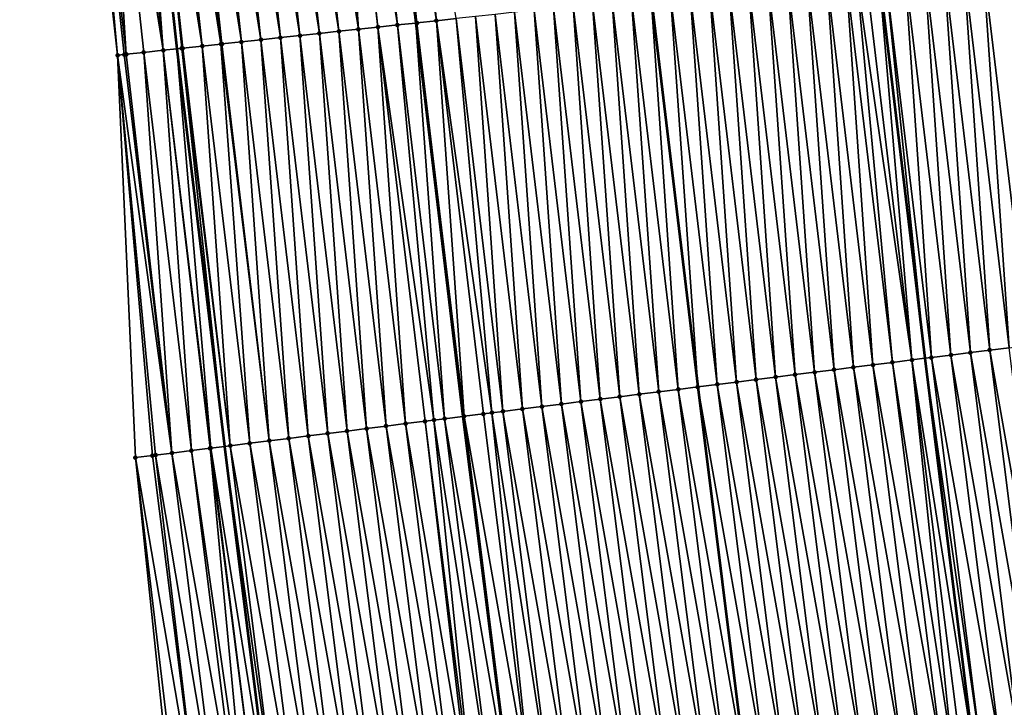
# Model space of a CAD drawing. Header units: feet. Extents: x 2007189 to 2022806, y 818621 to 837694.
# Tile 277 of 656: x 2011394 to 2011445, y 827573 to 827608. Entities that reach past the tile are written whole.
import ezdxf

# ---------------------------------------------------------------- set-up
doc = ezdxf.new("R2010")
doc.units = ezdxf.units.FT
doc.header["$MEASUREMENT"] = 0
for name, color, linetype, lineweight in [('EP_Travel Lane', 172, 'Continuous', 53), ('Road Shots', 141, 'Continuous', 100), ('Road X-Section', 40, 'Continuous', 13), ('STRIPING', 60, 'Continuous', 53)]:
    doc.layers.add(name, color=color, linetype=linetype, lineweight=lineweight)
doc.layers.add('I-77-MM17-21_SB-Surface-Border', color=7, linetype='Continuous')
doc.layers.add('I-77-MM17-21_SB-Surface-TIN', color=7, linetype='Continuous')

msp = doc.modelspace()

# ---------------------------------------------------------------- linework, layer by layer
at = {"layer": 'EP_Travel Lane'}
for points in [[(2011398.036863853, 827646.1160571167, 311.0533998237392), (2011400.242828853, 827626.2380870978, 310.9899928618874), (2011402.448793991, 827606.3601158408, 310.9273385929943), (2011404.877322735, 827586.1188930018, 310.8678558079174), (2011407.34454357, 827566.2716681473, 310.8330164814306), (2011409.811767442, 827546.4244188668, 310.8147224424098), (2011412.278990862, 827526.5771732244, 310.7940262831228), (2011414.933102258, 827506.4930178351, 310.7757729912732), (2011417.657126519, 827486.6793930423, 310.7751313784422), (2011420.381150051, 827466.8657735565, 310.7574107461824), (2011423.105175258, 827447.0521418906, 310.7809444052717), (2011426.064436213, 827426.9163370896, 310.7935345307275), (2011429.090653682, 827407.1466084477, 310.8020995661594)], [(2011436.000330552, 827630.1039118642, 309.639999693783), (2011438.209076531, 827610.2261757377, 309.6110393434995), (2011440.552674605, 827590.6037230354, 309.5683570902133), (2011443.012357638, 827570.7555293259, 309.5479197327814), (2011445.472037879, 827550.9073581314, 309.5122083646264), (2011447.931719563, 827531.0591753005, 309.4843706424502), (2011450.544155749, 827511.3892954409, 309.4835129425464), (2011453.268179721, 827491.5756727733, 309.4767349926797), (2011455.992204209, 827471.7620463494, 309.4821538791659), (2011458.716227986, 827451.948425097, 309.4701179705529), (2011461.610892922, 827432.375529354, 309.4881159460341), (2011464.647586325, 827412.6074063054, 309.4929923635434)]]:
    msp.add_polyline3d(points, dxfattribs=at)
at = {"layer": 'I-77-MM17-21_SB-Surface-Border', "color": 3, "linetype": 'Continuous', "lineweight": -3}
for points in [[(2011425.399805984, 827406.5797546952, 310.9208343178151), (2011421.566969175, 827426.2255988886, 310.9372846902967), (2011418.42606014, 827446.4088014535, 310.9303477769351), (2011415.27761548, 827466.1640795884, 310.9179968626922), (2011413.422137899, 827486.097119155, 310.9010584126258), (2011409.690048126, 827505.772134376, 310.9632944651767), (2011406.589598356, 827525.8619405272, 311.0054297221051), (2011404.821248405, 827545.7970627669, 310.9875043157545), (2011402.40972208, 827565.6513144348, 311.0034210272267), (2011400.335370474, 827585.5479203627, 311.0289022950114), (2011399.426589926, 827606.0333689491, 311.0463824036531), (2011397.209922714, 827625.9102151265, 311.0929097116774), (2011394.435368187, 827645.7267372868, 311.1655602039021)], [(2011440.365810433, 827630.5759257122, 309.4483416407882), (2011443.508296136, 827610.7991700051, 309.3677215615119), (2011445.845467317, 827591.2691565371, 309.3323889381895), (2011448.339012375, 827571.4252416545, 309.2959891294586), (2011451.824744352, 827551.7060870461, 309.2032826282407), (2011454.318295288, 827531.8621253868, 309.1987227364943), (2011456.928249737, 827512.2670771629, 309.2108548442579), (2011458.661593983, 827492.3172422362, 309.2419941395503), (2011461.385618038, 827472.503618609, 309.237752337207), (2011464.109642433, 827452.6899925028, 309.2422739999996), (2011466.988602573, 827433.2014039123, 309.2613445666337), (2011470.025294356, 827413.4332909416, 309.2765882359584)]]:
    msp.add_polyline3d(points, dxfattribs=at)
at = {"layer": 'I-77-MM17-21_SB-Surface-TIN', "color": 128, "linetype": 'Continuous', "lineweight": -3}
for points in [[(2011415.670521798, 827607.7894649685, 310.4704993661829), (2011413.522239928, 827627.6737323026, 310.5000730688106), (2011412.528032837, 827627.5662508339, 310.5352709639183)], [(2011415.670521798, 827607.7894649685, 310.4704993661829), (2011416.664727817, 827607.8969563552, 310.430109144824), (2011413.522239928, 827627.6737323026, 310.5000730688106)], [(2011411.693692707, 827607.3595458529, 310.6077638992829), (2011409.545410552, 827627.2438158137, 310.6359535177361), (2011408.551202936, 827627.1363392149, 310.6686031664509)], [(2011411.693692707, 827607.3595458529, 310.6077638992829), (2011410.335536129, 827627.3292260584, 310.612343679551), (2011409.545410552, 827627.2438158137, 310.6359535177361)], [(2011412.687899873, 827607.467026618, 310.5729317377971), (2011410.539618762, 827627.3512869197, 310.6061780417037), (2011410.335536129, 827627.3292260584, 310.612343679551)], [(2011411.693692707, 827607.3595458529, 310.6077638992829), (2011412.687899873, 827607.467026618, 310.5729317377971), (2011410.335536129, 827627.3292260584, 310.612343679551)], [(2011413.682107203, 827607.5745058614, 310.5388957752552), (2011411.533826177, 827627.4587653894, 310.5725493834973), (2011410.539618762, 827627.3512869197, 310.6061780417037)], [(2011412.687899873, 827607.467026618, 310.5729317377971), (2011413.682107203, 827607.5745058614, 310.5388957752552), (2011410.539618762, 827627.3512869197, 310.6061780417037)], [(2011411.533826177, 827627.4587653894, 310.5725493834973), (2011414.614780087, 827607.6753330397, 310.5068914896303), (2011412.463917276, 827627.559319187, 310.5376750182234)], [(2011413.682107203, 827607.5745058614, 310.5388957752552), (2011414.614780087, 827607.6753330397, 310.5068914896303), (2011411.533826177, 827627.4587653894, 310.5725493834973)], [(2011414.676314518, 827607.6819852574, 310.5047799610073), (2011412.528032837, 827627.5662508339, 310.5352709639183), (2011412.463917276, 827627.559319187, 310.5376750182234)], [(2011414.676314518, 827607.6819852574, 310.5047799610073), (2011412.463917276, 827627.559319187, 310.5376750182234), (2011414.614780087, 827607.6753330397, 310.5068914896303)], [(2011414.676314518, 827607.6819852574, 310.5047799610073), (2011415.670521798, 827607.7894649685, 310.4704993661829), (2011412.528032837, 827627.5662508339, 310.5352709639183)], [(2011406.722658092, 827606.8221307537, 310.7878241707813), (2011404.574376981, 827626.706391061, 310.8210531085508), (2011403.580170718, 827626.5989019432, 310.860253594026)], [(2011407.716864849, 827606.9296153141, 310.7510060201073), (2011405.568583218, 827626.8138804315, 310.7817203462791), (2011404.574376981, 827626.706391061, 310.8210531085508)], [(2011406.722658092, 827606.8221307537, 310.7878241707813), (2011407.716864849, 827606.9296153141, 310.7510060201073), (2011404.574376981, 827626.706391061, 310.8210531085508)], [(2011408.711071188, 827607.0371037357, 310.7121673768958), (2011406.562789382, 827626.9213704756, 310.7420351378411), (2011405.568583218, 827626.8138804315, 310.7817203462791)], [(2011407.716864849, 827606.9296153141, 310.7510060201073), (2011408.711071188, 827607.0371037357, 310.7121673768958), (2011405.568583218, 827626.8138804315, 310.7817203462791)], [(2011409.705277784, 827607.1445897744, 310.6745756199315), (2011407.556995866, 827627.0288575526, 310.7039024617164), (2011406.562789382, 827626.9213704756, 310.7420351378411)], [(2011408.711071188, 827607.0371037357, 310.7121673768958), (2011409.705277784, 827607.1445897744, 310.6745756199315), (2011406.562789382, 827626.9213704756, 310.7420351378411)], [(2011410.699485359, 827607.2520667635, 310.6417192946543), (2011408.551202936, 827627.1363392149, 310.6686031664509), (2011407.556995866, 827627.0288575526, 310.7039024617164)], [(2011409.705277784, 827607.1445897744, 310.6745756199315), (2011410.699485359, 827607.2520667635, 310.6417192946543), (2011407.556995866, 827627.0288575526, 310.7039024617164)], [(2011410.699485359, 827607.2520667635, 310.6417192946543), (2011411.693692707, 827607.3595458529, 310.6077638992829), (2011408.551202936, 827627.1363392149, 310.6686031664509)], [(2011401.751620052, 827606.2847473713, 310.9512878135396), (2011399.603344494, 827626.1689562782, 311.0114010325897), (2011398.609136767, 827626.0614807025, 311.0435153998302)], [(2011401.751620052, 827606.2847473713, 310.9512878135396), (2011400.242828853, 827626.2380870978, 310.9899928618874), (2011399.603344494, 827626.1689562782, 311.0114010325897)], [(2011400.59755198, 827626.276434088, 310.9781177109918), (2011400.242828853, 827626.2380870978, 310.9899928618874), (2011402.448793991, 827606.3601158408, 310.9273385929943)], [(2011401.751620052, 827606.2847473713, 310.9512878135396), (2011402.448793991, 827606.3601158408, 310.9273385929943), (2011400.242828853, 827626.2380870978, 310.9899928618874)], [(2011403.740035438, 827606.4996991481, 310.8867270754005), (2011401.591758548, 827626.3839203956, 310.9403877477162), (2011400.59755198, 827626.276434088, 310.9781177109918)], [(2011402.691658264, 827606.3863708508, 310.9189957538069), (2011400.59755198, 827626.276434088, 310.9781177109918), (2011402.448793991, 827606.3601158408, 310.9273385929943)], [(2011402.691658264, 827606.3863708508, 310.9189957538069), (2011402.745827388, 827606.3922265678, 310.9172764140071), (2011400.59755198, 827626.276434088, 310.9781177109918)], [(2011402.745827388, 827606.3922265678, 310.9172764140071), (2011403.740035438, 827606.4996991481, 310.8867270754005), (2011400.59755198, 827626.276434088, 310.9781177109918)], [(2011404.688501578, 827606.6022258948, 310.8582004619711), (2011402.585964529, 827626.4914121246, 310.8998207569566), (2011401.591758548, 827626.3839203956, 310.9403877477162)], [(2011403.740035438, 827606.4996991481, 310.8867270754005), (2011404.688501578, 827606.6022258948, 310.8582004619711), (2011401.591758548, 827626.3839203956, 310.9403877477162)], [(2011405.728451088, 827606.7146484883, 310.8234414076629), (2011403.580170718, 827626.5989019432, 310.860253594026), (2011402.585964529, 827626.4914121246, 310.8998207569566)], [(2011404.688501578, 827606.6022258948, 310.8582004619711), (2011404.734243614, 827606.6071705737, 310.8567820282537), (2011402.585964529, 827626.4914121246, 310.8998207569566)], [(2011404.734243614, 827606.6071705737, 310.8567820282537), (2011405.728451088, 827606.7146484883, 310.8234414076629), (2011402.585964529, 827626.4914121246, 310.8998207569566)], [(2011405.728451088, 827606.7146484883, 310.8234414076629), (2011406.722658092, 827606.8221307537, 310.7878241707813), (2011403.580170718, 827626.5989019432, 310.860253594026)], [(2011399.426589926, 827606.0333689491, 311.0463824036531), (2011397.61492956, 827625.9540003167, 311.0781467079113), (2011397.209922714, 827625.9102151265, 311.0929097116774)], [(2011399.865744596, 827606.080852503, 311.0269335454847), (2011398.609136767, 827626.0614807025, 311.0435153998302), (2011397.61492956, 827625.9540003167, 311.0781467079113)], [(2011399.426589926, 827606.0333689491, 311.0463824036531), (2011399.763207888, 827606.0697657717, 311.0314538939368), (2011397.61492956, 827625.9540003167, 311.0781467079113)], [(2011399.763207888, 827606.0697657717, 311.0314538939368), (2011399.865744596, 827606.080852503, 311.0269335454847), (2011397.61492956, 827625.9540003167, 311.0781467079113)], [(2011399.865744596, 827606.080852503, 311.0269335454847), (2011400.757413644, 827606.177259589, 310.9897919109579), (2011398.609136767, 827626.0614807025, 311.0435153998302)], [(2011400.757413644, 827606.177259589, 310.9897919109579), (2011401.751620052, 827606.2847473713, 310.9512878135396), (2011398.609136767, 827626.0614807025, 311.0435153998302)], [(2011443.861089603, 827591.0196668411, 309.4241290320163), (2011442.514091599, 827610.6916648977, 309.4152914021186), (2011441.519887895, 827610.584152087, 309.4668922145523)], [(2011444.85327828, 827591.1444131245, 309.3772820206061), (2011443.508296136, 827610.7991700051, 309.3677215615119), (2011442.514091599, 827610.6916648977, 309.4152914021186)], [(2011443.861089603, 827591.0196668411, 309.4241290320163), (2011444.85327828, 827591.1444131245, 309.3772820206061), (2011442.514091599, 827610.6916648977, 309.4152914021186)], [(2011444.85327828, 827591.1444131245, 309.3772820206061), (2011445.845467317, 827591.2691565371, 309.3323889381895), (2011443.508296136, 827610.7991700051, 309.3677215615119)], [(2011439.892332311, 827590.5207022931, 309.5975052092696), (2011437.543065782, 827610.1541683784, 309.6379564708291), (2011437.063376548, 827610.1023057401, 309.6572807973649)], [(2011439.892332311, 827590.5207022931, 309.5975052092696), (2011438.209076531, 827610.2261757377, 309.6110393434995), (2011437.543065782, 827610.1541683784, 309.6379564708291)], [(2011438.537271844, 827610.2616593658, 309.5977751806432), (2011438.209076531, 827610.2261757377, 309.6110393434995), (2011440.552674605, 827590.6037230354, 309.5683570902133)], [(2011439.892332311, 827590.5207022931, 309.5975052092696), (2011440.552674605, 827590.6037230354, 309.5683570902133), (2011438.209076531, 827610.2261757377, 309.6110393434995)], [(2011440.88452155, 827590.6454440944, 309.5537090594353), (2011439.53147671, 827610.3691614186, 309.5518036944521), (2011438.537271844, 827610.2616593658, 309.5977751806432)], [(2011440.88452155, 827590.6454440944, 309.5537090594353), (2011438.537271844, 827610.2616593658, 309.5977751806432), (2011440.552674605, 827590.6037230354, 309.5683570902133)], [(2011441.876711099, 827590.7701834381, 309.5115856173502), (2011440.525683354, 827610.47664702, 309.5144408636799), (2011439.53147671, 827610.3691614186, 309.5518036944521)], [(2011440.88452155, 827590.6454440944, 309.5537090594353), (2011441.876711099, 827590.7701834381, 309.5115856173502), (2011439.53147671, 827610.3691614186, 309.5518036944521)], [(2011442.868901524, 827590.8949158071, 309.4742098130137), (2011441.519887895, 827610.584152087, 309.4668922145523), (2011440.525683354, 827610.47664702, 309.5144408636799)], [(2011441.876711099, 827590.7701834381, 309.5115856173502), (2011442.868901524, 827590.8949158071, 309.4742098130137), (2011440.525683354, 827610.47664702, 309.5144408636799)], [(2011442.868901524, 827590.8949158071, 309.4742098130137), (2011443.861089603, 827591.0196668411, 309.4241290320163), (2011441.519887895, 827610.584152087, 309.4668922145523)], [(2011433.939190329, 827589.7723035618, 309.8248358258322), (2011432.572032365, 827609.6167422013, 309.8238133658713), (2011431.577825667, 827609.5092571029, 309.860913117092)], [(2011434.931380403, 827589.8970387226, 309.7855595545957), (2011433.566239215, 827609.7242258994, 309.7874463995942), (2011432.572032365, 827609.6167422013, 309.8238133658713)], [(2011433.939190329, 827589.7723035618, 309.8248358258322), (2011434.931380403, 827589.8970387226, 309.7855595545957), (2011432.572032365, 827609.6167422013, 309.8238133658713)], [(2011435.923570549, 827590.0217733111, 309.74667278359), (2011434.560445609, 827609.8317138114, 309.7488745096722), (2011433.566239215, 827609.7242258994, 309.7874463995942)], [(2011434.931380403, 827589.8970387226, 309.7855595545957), (2011435.923570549, 827590.0217733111, 309.74667278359), (2011433.566239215, 827609.7242258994, 309.7874463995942)], [(2011436.915760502, 827590.1465094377, 309.7067392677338), (2011435.554652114, 827609.9392006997, 309.7108381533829), (2011434.560445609, 827609.8317138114, 309.7488745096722)], [(2011435.923570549, 827590.0217733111, 309.74667278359), (2011436.915760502, 827590.1465094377, 309.7067392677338), (2011434.560445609, 827609.8317138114, 309.7488745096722)], [(2011437.907951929, 827590.2712338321, 309.6747913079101), (2011436.548859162, 827610.0466825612, 309.6754322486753), (2011435.554652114, 827609.9392006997, 309.7108381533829)], [(2011436.915760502, 827590.1465094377, 309.7067392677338), (2011437.907951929, 827590.2712338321, 309.6747913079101), (2011435.554652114, 827609.9392006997, 309.7108381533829)], [(2011438.900142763, 827590.3959629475, 309.639630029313), (2011437.063376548, 827610.1023057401, 309.6572807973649), (2011436.548859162, 827610.0466825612, 309.6754322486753)], [(2011437.907951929, 827590.2712338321, 309.6747913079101), (2011438.900142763, 827590.3959629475, 309.639630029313), (2011436.548859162, 827610.0466825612, 309.6754322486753)], [(2011438.900142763, 827590.3959629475, 309.639630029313), (2011439.892332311, 827590.5207022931, 309.5975052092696), (2011437.063376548, 827610.1023057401, 309.6572807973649)], [(2011429.970429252, 827589.2733691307, 309.9777122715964), (2011428.595205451, 827609.1868029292, 309.9716253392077), (2011427.600999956, 827609.0793067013, 310.0145488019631)], [(2011430.962618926, 827589.398107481, 309.9362651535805), (2011429.589411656, 827609.2942925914, 309.9321375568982), (2011428.595205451, 827609.1868029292, 309.9716253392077)], [(2011429.970429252, 827589.2733691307, 309.9777122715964), (2011430.962618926, 827589.398107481, 309.9362651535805), (2011428.595205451, 827609.1868029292, 309.9716253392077)], [(2011431.954809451, 827589.5228390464, 309.8994361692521), (2011430.583618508, 827609.401776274, 309.8957787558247), (2011429.589411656, 827609.2942925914, 309.9321375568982)], [(2011430.962618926, 827589.398107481, 309.9362651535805), (2011431.954809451, 827589.5228390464, 309.8994361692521), (2011429.589411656, 827609.2942925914, 309.9321375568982)], [(2011432.946999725, 827589.6475726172, 309.8612422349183), (2011431.577825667, 827609.5092571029, 309.860913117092), (2011430.583618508, 827609.401776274, 309.8957787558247)], [(2011431.954809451, 827589.5228390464, 309.8994361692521), (2011432.946999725, 827589.6475726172, 309.8612422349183), (2011430.583618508, 827609.401776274, 309.8957787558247)], [(2011432.946999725, 827589.6475726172, 309.8612422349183), (2011433.939190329, 827589.7723035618, 309.8248358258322), (2011431.577825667, 827609.5092571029, 309.860913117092)], [(2011425.009474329, 827588.6497295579, 310.1494319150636), (2011423.624169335, 827608.6494017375, 310.1444080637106), (2011422.629963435, 827608.5419092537, 310.1853724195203)], [(2011426.001664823, 827588.7744613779, 310.1124298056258), (2011424.618376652, 827608.7568811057, 310.1103069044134), (2011423.624169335, 827608.6494017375, 310.1444080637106)], [(2011425.009474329, 827588.6497295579, 310.1494319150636), (2011426.001664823, 827588.7744613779, 310.1124298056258), (2011423.624169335, 827608.6494017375, 310.1444080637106)], [(2011426.993855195, 827588.899194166, 310.0747685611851), (2011425.612584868, 827608.8643521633, 310.080554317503), (2011424.618376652, 827608.7568811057, 310.1103069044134)], [(2011426.001664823, 827588.7744613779, 310.1124298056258), (2011426.993855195, 827588.899194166, 310.0747685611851), (2011424.618376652, 827608.7568811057, 310.1103069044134)], [(2011427.986046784, 827589.0239172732, 310.0436968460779), (2011426.606787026, 827608.97182392, 310.0501017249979), (2011425.612584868, 827608.8643521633, 310.080554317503)], [(2011426.993855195, 827588.899194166, 310.0747685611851), (2011427.986046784, 827589.0239172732, 310.0436968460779), (2011425.612584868, 827608.8643521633, 310.080554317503)], [(2011427.600999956, 827609.0793067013, 310.0145488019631), (2011426.606787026, 827608.97182392, 310.0501017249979), (2011428.978233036, 827589.1486365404, 310.0147488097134)], [(2011427.986046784, 827589.0239172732, 310.0436968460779), (2011428.978233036, 827589.1486365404, 310.0147488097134), (2011426.606787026, 827608.97182392, 310.0501017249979)], [(2011429.970429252, 827589.2733691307, 309.9777122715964), (2011427.600999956, 827609.0793067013, 310.0145488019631), (2011428.978233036, 827589.1486365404, 310.0147488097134)], [(2011420.048524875, 827588.0260464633, 310.3507757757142), (2011418.653139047, 827608.1119465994, 310.345419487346), (2011417.658933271, 827608.0044529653, 310.3869857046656)], [(2011421.040714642, 827588.1507840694, 310.3098349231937), (2011419.647345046, 827608.2194381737, 310.3049312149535), (2011418.653139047, 827608.1119465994, 310.345419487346)], [(2011420.048524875, 827588.0260464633, 310.3507757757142), (2011421.040714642, 827588.1507840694, 310.3098349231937), (2011418.653139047, 827608.1119465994, 310.345419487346)], [(2011422.032904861, 827588.2755180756, 310.2713446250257), (2011420.641551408, 827608.3269263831, 310.2662035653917), (2011419.647345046, 827608.2194381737, 310.3049312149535)], [(2011421.040714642, 827588.1507840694, 310.3098349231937), (2011422.032904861, 827588.2755180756, 310.2713446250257), (2011419.647345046, 827608.2194381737, 310.3049312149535)], [(2011423.025095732, 827588.4002468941, 310.2363854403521), (2011421.635757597, 827608.4344161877, 310.226641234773), (2011420.641551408, 827608.3269263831, 310.2662035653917)], [(2011422.032904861, 827588.2755180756, 310.2713446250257), (2011423.025095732, 827588.4002468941, 310.2363854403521), (2011420.641551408, 827608.3269263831, 310.2662035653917)], [(2011424.017284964, 827588.5249887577, 310.1925467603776), (2011422.629963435, 827608.5419092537, 310.1853724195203), (2011421.635757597, 827608.4344161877, 310.226641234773)], [(2011423.025095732, 827588.4002468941, 310.2363854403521), (2011424.017284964, 827588.5249887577, 310.1925467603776), (2011421.635757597, 827608.4344161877, 310.226641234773)], [(2011424.017284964, 827588.5249887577, 310.1925467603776), (2011425.009474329, 827588.6497295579, 310.1494319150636), (2011422.629963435, 827608.5419092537, 310.1853724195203)], [(2011416.079762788, 827587.5271200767, 310.4981765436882), (2011414.614780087, 827607.6753330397, 310.5068914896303), (2011413.682107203, 827607.5745058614, 310.5388957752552)], [(2011414.676314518, 827607.6819852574, 310.5047799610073), (2011414.614780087, 827607.6753330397, 310.5068914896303), (2011417.014179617, 827587.6445834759, 310.4670054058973)], [(2011416.079762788, 827587.5271200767, 310.4981765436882), (2011417.014179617, 827587.6445834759, 310.4670054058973), (2011414.614780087, 827607.6753330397, 310.5068914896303)], [(2011417.071954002, 827587.6518461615, 310.465078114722), (2011415.670521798, 827607.7894649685, 310.4704993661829), (2011414.676314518, 827607.6819852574, 310.5047799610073)], [(2011417.071954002, 827587.6518461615, 310.465078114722), (2011414.676314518, 827607.6819852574, 310.5047799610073), (2011417.014179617, 827587.6445834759, 310.4670054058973)], [(2011418.496342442, 827587.8309068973, 310.4147960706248), (2011416.664727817, 827607.8969563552, 310.430109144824), (2011415.670521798, 827607.7894649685, 310.4704993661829)], [(2011418.064144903, 827587.7765747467, 310.4302776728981), (2011415.670521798, 827607.7894649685, 310.4704993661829), (2011417.071954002, 827587.6518461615, 310.465078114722)], [(2011418.064144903, 827587.7765747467, 310.4302776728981), (2011418.496342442, 827587.8309068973, 310.4147960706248), (2011415.670521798, 827607.7894649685, 310.4704993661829)], [(2011419.056335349, 827587.9013069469, 310.3930166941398), (2011417.658933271, 827608.0044529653, 310.3869857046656), (2011416.664727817, 827607.8969563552, 310.430109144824)], [(2011418.496342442, 827587.8309068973, 310.4147960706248), (2011419.056335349, 827587.9013069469, 310.3930166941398), (2011416.664727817, 827607.8969563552, 310.430109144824)], [(2011419.056335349, 827587.9013069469, 310.3930166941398), (2011420.048524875, 827588.0260464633, 310.3507757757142), (2011417.658933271, 827608.0044529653, 310.3869857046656)], [(2011411.11880535, 827586.9035005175, 310.6562736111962), (2011409.705277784, 827607.1445897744, 310.6745756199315), (2011408.711071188, 827607.0371037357, 310.7121673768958)], [(2011412.110996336, 827587.0282284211, 310.6219370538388), (2011410.699485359, 827607.2520667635, 310.6417192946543), (2011409.705277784, 827607.1445897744, 310.6745756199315)], [(2011411.11880535, 827586.9035005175, 310.6562736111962), (2011412.110996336, 827587.0282284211, 310.6219370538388), (2011409.705277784, 827607.1445897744, 310.6745756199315)], [(2011413.103187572, 827587.152954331, 310.5889576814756), (2011411.693692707, 827607.3595458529, 310.6077638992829), (2011410.699485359, 827607.2520667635, 310.6417192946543)], [(2011412.110996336, 827587.0282284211, 310.6219370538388), (2011413.103187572, 827587.152954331, 310.5889576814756), (2011410.699485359, 827607.2520667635, 310.6417192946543)], [(2011414.095378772, 827587.2776805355, 310.5557778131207), (2011412.687899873, 827607.467026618, 310.5729317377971), (2011411.693692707, 827607.3595458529, 310.6077638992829)], [(2011413.103187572, 827587.152954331, 310.5889576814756), (2011414.095378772, 827587.2776805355, 310.5557778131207), (2011411.693692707, 827607.3595458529, 310.6077638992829)], [(2011415.541408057, 827587.4594485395, 310.5135873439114), (2011413.682107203, 827607.5745058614, 310.5388957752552), (2011412.687899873, 827607.467026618, 310.5729317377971)], [(2011414.095378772, 827587.2776805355, 310.5557778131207), (2011415.087570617, 827587.4024015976, 310.5260981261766), (2011412.687899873, 827607.467026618, 310.5729317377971)], [(2011415.087570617, 827587.4024015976, 310.5260981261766), (2011415.541408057, 827587.4594485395, 310.5135873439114), (2011412.687899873, 827607.467026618, 310.5729317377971)], [(2011415.541408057, 827587.4594485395, 310.5135873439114), (2011416.079762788, 827587.5271200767, 310.4981765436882), (2011413.682107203, 827607.5745058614, 310.5388957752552)], [(2011406.157852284, 827586.2798461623, 310.8380552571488), (2011404.688501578, 827606.6022258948, 310.8582004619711), (2011403.740035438, 827606.4996991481, 310.8867270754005)], [(2011407.150044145, 827586.4045671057, 310.808456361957), (2011404.734243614, 827606.6071705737, 310.8567820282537), (2011404.688501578, 827606.6022258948, 310.8582004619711)], [(2011406.157852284, 827586.2798461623, 310.8380552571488), (2011407.150044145, 827586.4045671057, 310.808456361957), (2011404.688501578, 827606.6022258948, 310.8582004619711)], [(2011407.150044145, 827586.4045671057, 310.808456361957), (2011405.728451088, 827606.7146484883, 310.8234414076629), (2011404.734243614, 827606.6071705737, 310.8567820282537)], [(2011408.142234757, 827586.5292979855, 310.7720941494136), (2011406.722658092, 827606.8221307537, 310.7878241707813), (2011405.728451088, 827606.7146484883, 310.8234414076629)], [(2011407.150044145, 827586.4045671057, 310.808456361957), (2011408.142234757, 827586.5292979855, 310.7720941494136), (2011405.728451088, 827606.7146484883, 310.8234414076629)], [(2011409.134424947, 827586.6540322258, 310.7334443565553), (2011407.716864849, 827606.9296153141, 310.7510060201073), (2011406.722658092, 827606.8221307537, 310.7878241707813)], [(2011408.142234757, 827586.5292979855, 310.7720941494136), (2011409.134424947, 827586.6540322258, 310.7334443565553), (2011406.722658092, 827606.8221307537, 310.7878241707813)], [(2011410.126615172, 827586.7787661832, 310.6949873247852), (2011408.711071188, 827607.0371037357, 310.7121673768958), (2011407.716864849, 827606.9296153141, 310.7510060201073)], [(2011409.134424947, 827586.6540322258, 310.7334443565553), (2011410.126615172, 827586.7787661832, 310.6949873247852), (2011407.716864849, 827606.9296153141, 310.7510060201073)], [(2011410.126615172, 827586.7787661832, 310.6949873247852), (2011411.11880535, 827586.9035005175, 310.6562736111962), (2011408.711071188, 827607.0371037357, 310.7121673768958)], [(2011402.189083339, 827585.7809743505, 310.9483086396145), (2011400.757413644, 827606.177259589, 310.9897919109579), (2011399.865744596, 827606.080852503, 311.0269335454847)], [(2011403.181273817, 827585.905706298, 310.9112196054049), (2011401.751620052, 827606.2847473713, 310.9512878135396), (2011400.757413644, 827606.177259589, 310.9897919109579)], [(2011402.189083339, 827585.7809743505, 310.9483086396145), (2011403.181273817, 827585.905706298, 310.9112196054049), (2011400.757413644, 827606.177259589, 310.9897919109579)], [(2011404.173465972, 827586.0304248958, 310.8832172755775), (2011402.448793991, 827606.3601158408, 310.9273385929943), (2011401.751620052, 827606.2847473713, 310.9512878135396)], [(2011403.181273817, 827585.905706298, 310.9112196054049), (2011404.134892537, 827586.0255764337, 310.8841582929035), (2011401.751620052, 827606.2847473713, 310.9512878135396)], [(2011404.134892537, 827586.0255764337, 310.8841582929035), (2011404.173465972, 827586.0304248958, 310.8832172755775), (2011401.751620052, 827606.2847473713, 310.9512878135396)], [(2011402.691658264, 827606.3863708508, 310.9189957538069), (2011402.448793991, 827606.3601158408, 310.9273385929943), (2011404.877322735, 827586.1188930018, 310.8678558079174)], [(2011404.173465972, 827586.0304248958, 310.8832172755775), (2011404.877322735, 827586.1188930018, 310.8678558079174), (2011402.448793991, 827606.3601158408, 310.9273385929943)], [(2011405.165659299, 827586.1551341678, 310.8615629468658), (2011402.745827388, 827606.3922265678, 310.9172764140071), (2011402.691658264, 827606.3863708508, 310.9189957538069)], [(2011405.165659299, 827586.1551341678, 310.8615629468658), (2011402.691658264, 827606.3863708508, 310.9189957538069), (2011404.877322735, 827586.1188930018, 310.8678558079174)], [(2011405.165659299, 827586.1551341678, 310.8615629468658), (2011403.740035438, 827606.4996991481, 310.8867270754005), (2011402.745827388, 827606.3922265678, 310.9172764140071)], [(2011405.165659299, 827586.1551341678, 310.8615629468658), (2011406.157852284, 827586.2798461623, 310.8380552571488), (2011403.740035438, 827606.4996991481, 310.8867270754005)], [(2011402.189083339, 827585.7809743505, 310.9483086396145), (2011399.763207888, 827606.0697657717, 311.0314538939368), (2011399.426589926, 827606.0333689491, 311.0463824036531)], [(2011400.335370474, 827585.5479203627, 311.0289022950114), (2011401.196893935, 827585.6562338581, 310.9912140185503), (2011399.426589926, 827606.0333689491, 311.0463824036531)], [(2011401.196893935, 827585.6562338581, 310.9912140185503), (2011401.36157765, 827585.6769388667, 310.9837127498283), (2011399.426589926, 827606.0333689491, 311.0463824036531)], [(2011401.36157765, 827585.6769388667, 310.9837127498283), (2011402.189083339, 827585.7809743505, 310.9483086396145), (2011399.426589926, 827606.0333689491, 311.0463824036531)], [(2011402.189083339, 827585.7809743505, 310.9483086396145), (2011399.865744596, 827606.080852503, 311.0269335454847), (2011399.763207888, 827606.0697657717, 311.0314538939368)], [(2011447.346823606, 827571.300496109, 309.3423371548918), (2011444.85327828, 827591.1444131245, 309.3772820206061), (2011443.861089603, 827591.0196668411, 309.4241290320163)], [(2011439.892332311, 827590.5207022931, 309.5975052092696), (2011443.012357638, 827570.7555293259, 309.5479197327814), (2011440.552674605, 827590.6037230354, 309.5683570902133)], [(2011443.378069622, 827570.8015052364, 309.5336450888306), (2011440.88452155, 827590.6454440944, 309.5537090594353), (2011440.552674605, 827590.6037230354, 309.5683570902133)], [(2011443.378069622, 827570.8015052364, 309.5336450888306), (2011440.552674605, 827590.6037230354, 309.5683570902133), (2011443.012357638, 827570.7555293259, 309.5479197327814)], [(2011444.370256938, 827570.9262623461, 309.4794255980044), (2011441.876711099, 827590.7701834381, 309.5115856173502), (2011440.88452155, 827590.6454440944, 309.5537090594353)], [(2011443.378069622, 827570.8015052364, 309.5336450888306), (2011444.370256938, 827570.9262623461, 309.4794255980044), (2011440.88452155, 827590.6454440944, 309.5537090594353)], [(2011445.362446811, 827571.0509991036, 309.4390591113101), (2011442.868901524, 827590.8949158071, 309.4742098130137), (2011441.876711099, 827590.7701834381, 309.5115856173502)], [(2011444.370256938, 827570.9262623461, 309.4794255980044), (2011445.362446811, 827571.0509991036, 309.4390591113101), (2011441.876711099, 827590.7701834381, 309.5115856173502)], [(2011446.354635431, 827571.17574584, 309.3919004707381), (2011443.861089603, 827591.0196668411, 309.4241290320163), (2011442.868901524, 827590.8949158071, 309.4742098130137)], [(2011445.362446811, 827571.0509991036, 309.4390591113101), (2011446.354635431, 827571.17574584, 309.3919004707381), (2011442.868901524, 827590.8949158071, 309.4742098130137)], [(2011446.354635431, 827571.17574584, 309.3919004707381), (2011447.346823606, 827571.300496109, 309.3423371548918), (2011443.861089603, 827591.0196668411, 309.4241290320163)], [(2011439.409307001, 827570.3025830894, 309.678173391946), (2011436.915760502, 827590.1465094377, 309.7067392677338), (2011435.923570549, 827590.0217733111, 309.74667278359)], [(2011440.4014975, 827570.427314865, 309.641198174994), (2011437.907951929, 827590.2712338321, 309.6747913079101), (2011436.915760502, 827590.1465094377, 309.7067392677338)], [(2011439.409307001, 827570.3025830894, 309.678173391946), (2011440.4014975, 827570.427314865, 309.641198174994), (2011436.915760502, 827590.1465094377, 309.7067392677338)], [(2011441.393688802, 827570.5520402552, 309.6085691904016), (2011438.900142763, 827590.3959629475, 309.639630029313), (2011437.907951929, 827590.2712338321, 309.6747913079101)], [(2011440.4014975, 827570.427314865, 309.641198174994), (2011441.393688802, 827570.5520402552, 309.6085691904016), (2011437.907951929, 827590.2712338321, 309.6747913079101)], [(2011441.948902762, 827570.6218332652, 309.591161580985), (2011439.892332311, 827590.5207022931, 309.5975052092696), (2011438.900142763, 827590.3959629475, 309.639630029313)], [(2011441.393688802, 827570.5520402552, 309.6085691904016), (2011441.948902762, 827570.6218332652, 309.591161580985), (2011438.900142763, 827590.3959629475, 309.639630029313)], [(2011442.385879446, 827570.6767708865, 309.5723727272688), (2011443.012357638, 827570.7555293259, 309.5479197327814), (2011439.892332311, 827590.5207022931, 309.5975052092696)], [(2011441.948902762, 827570.6218332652, 309.591161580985), (2011442.385879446, 827570.6767708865, 309.5723727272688), (2011439.892332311, 827590.5207022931, 309.5975052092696)], [(2011435.440544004, 827569.8036639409, 309.8206609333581), (2011432.946999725, 827589.6475726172, 309.8612422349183), (2011431.954809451, 827589.5228390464, 309.8994361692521)], [(2011436.432735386, 827569.9283886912, 309.7884674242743), (2011433.939190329, 827589.7723035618, 309.8248358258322), (2011432.946999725, 827589.6475726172, 309.8612422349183)], [(2011435.440544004, 827569.8036639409, 309.8206609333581), (2011436.432735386, 827569.9283886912, 309.7884674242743), (2011432.946999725, 827589.6475726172, 309.8612422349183)], [(2011437.424925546, 827570.053123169, 309.7496527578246), (2011434.931380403, 827589.8970387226, 309.7855595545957), (2011433.939190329, 827589.7723035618, 309.8248358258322)], [(2011436.432735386, 827569.9283886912, 309.7884674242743), (2011437.424925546, 827570.053123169, 309.7496527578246), (2011433.939190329, 827589.7723035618, 309.8248358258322)], [(2011438.417115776, 827570.1778570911, 309.7112163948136), (2011435.923570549, 827590.0217733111, 309.74667278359), (2011434.931380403, 827589.8970387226, 309.7855595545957)], [(2011437.424925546, 827570.053123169, 309.7496527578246), (2011438.417115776, 827570.1778570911, 309.7112163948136), (2011434.931380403, 827589.8970387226, 309.7855595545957)], [(2011438.417115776, 827570.1778570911, 309.7112163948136), (2011439.409307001, 827570.3025830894, 309.678173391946), (2011435.923570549, 827590.0217733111, 309.74667278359)], [(2011427.986046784, 827589.0239172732, 310.0436968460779), (2011431.471777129, 827569.3047295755, 309.9730183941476), (2011428.978233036, 827589.1486365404, 310.0147488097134)], [(2011432.463973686, 827569.4294592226, 309.9379794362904), (2011429.970429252, 827589.2733691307, 309.9777122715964), (2011428.978233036, 827589.1486365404, 310.0147488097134)], [(2011432.463973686, 827569.4294592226, 309.9379794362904), (2011428.978233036, 827589.1486365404, 310.0147488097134), (2011431.471777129, 827569.3047295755, 309.9730183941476)], [(2011433.456163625, 827569.554195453, 309.8979719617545), (2011430.962618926, 827589.398107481, 309.9362651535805), (2011429.970429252, 827589.2733691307, 309.9777122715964)], [(2011432.463973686, 827569.4294592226, 309.9379794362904), (2011433.456163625, 827569.554195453, 309.8979719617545), (2011429.970429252, 827589.2733691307, 309.9777122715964)], [(2011434.448353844, 827569.678929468, 309.8594721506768), (2011431.954809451, 827589.5228390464, 309.8994361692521), (2011430.962618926, 827589.398107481, 309.9362651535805)], [(2011433.456163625, 827569.554195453, 309.8979719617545), (2011434.448353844, 827569.678929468, 309.8594721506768), (2011430.962618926, 827589.398107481, 309.9362651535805)], [(2011434.448353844, 827569.678929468, 309.8594721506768), (2011435.440544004, 827569.8036639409, 309.8206609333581), (2011431.954809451, 827589.5228390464, 309.8994361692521)], [(2011427.503017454, 827568.8058300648, 310.1026264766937), (2011425.009474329, 827588.6497295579, 310.1494319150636), (2011424.017284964, 827588.5249887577, 310.1925467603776)], [(2011428.495208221, 827568.9305597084, 310.0671023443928), (2011426.001664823, 827588.7744613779, 310.1124298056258), (2011425.009474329, 827588.6497295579, 310.1494319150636)], [(2011427.503017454, 827568.8058300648, 310.1026264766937), (2011428.495208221, 827568.9305597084, 310.0671023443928), (2011425.009474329, 827588.6497295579, 310.1494319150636)], [(2011429.487398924, 827569.0552898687, 310.0312264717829), (2011426.993855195, 827588.899194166, 310.0747685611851), (2011426.001664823, 827588.7744613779, 310.1124298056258)], [(2011428.495208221, 827568.9305597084, 310.0671023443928), (2011429.487398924, 827569.0552898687, 310.0312264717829), (2011426.001664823, 827588.7744613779, 310.1124298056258)], [(2011430.47959072, 827569.1800113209, 310.0012780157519), (2011427.986046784, 827589.0239172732, 310.0436968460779), (2011426.993855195, 827588.899194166, 310.0747685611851)], [(2011429.487398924, 827569.0552898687, 310.0312264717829), (2011430.47959072, 827569.1800113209, 310.0012780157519), (2011426.993855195, 827588.899194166, 310.0747685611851)], [(2011430.47959072, 827569.1800113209, 310.0012780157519), (2011431.471777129, 827569.3047295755, 309.9730183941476), (2011427.986046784, 827589.0239172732, 310.0436968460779)], [(2011423.534256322, 827568.3068960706, 310.2552189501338), (2011421.040714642, 827588.1507840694, 310.3098349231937), (2011420.048524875, 827588.0260464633, 310.3507757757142)], [(2011424.526447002, 827568.4316264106, 310.21922081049), (2011422.032904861, 827588.2755180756, 310.2713446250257), (2011421.040714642, 827588.1507840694, 310.3098349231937)], [(2011423.534256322, 827568.3068960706, 310.2552189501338), (2011424.526447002, 827568.4316264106, 310.21922081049), (2011421.040714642, 827588.1507840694, 310.3098349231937)], [(2011425.518637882, 827568.556355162, 310.1843038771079), (2011423.025095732, 827588.4002468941, 310.2363854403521), (2011422.032904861, 827588.2755180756, 310.2713446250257)], [(2011424.526447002, 827568.4316264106, 310.21922081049), (2011425.518637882, 827568.556355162, 310.1843038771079), (2011422.032904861, 827588.2755180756, 310.2713446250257)], [(2011426.510827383, 827568.681094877, 310.1419244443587), (2011424.017284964, 827588.5249887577, 310.1925467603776), (2011423.025095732, 827588.4002468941, 310.2363854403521)], [(2011425.518637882, 827568.556355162, 310.1843038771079), (2011426.510827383, 827568.681094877, 310.1419244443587), (2011423.025095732, 827588.4002468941, 310.2363854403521)], [(2011426.510827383, 827568.681094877, 310.1419244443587), (2011427.503017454, 827568.8058300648, 310.1026264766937), (2011424.017284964, 827588.5249887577, 310.1925467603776)], [(2011416.079762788, 827587.5271200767, 310.4981765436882), (2011419.506535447, 827567.8005524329, 310.4084041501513), (2011417.014179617, 827587.6445834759, 310.4670054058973)], [(2011419.565494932, 827567.8079641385, 310.406407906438), (2011417.071954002, 827587.6518461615, 310.465078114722), (2011417.014179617, 827587.6445834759, 310.4670054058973)], [(2011419.565494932, 827567.8079641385, 310.406407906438), (2011417.014179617, 827587.6445834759, 310.4670054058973), (2011419.506535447, 827567.8005524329, 310.4084041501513)], [(2011420.557686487, 827567.932687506, 310.3751556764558), (2011418.064144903, 827587.7765747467, 310.4302776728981), (2011417.071954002, 827587.6518461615, 310.465078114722)], [(2011419.565494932, 827567.8079641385, 310.406407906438), (2011420.557686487, 827567.932687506, 310.3751556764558), (2011417.071954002, 827587.6518461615, 310.465078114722)], [(2011420.557686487, 827567.932687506, 310.3751556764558), (2011418.496342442, 827587.8309068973, 310.4147960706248), (2011418.064144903, 827587.7765747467, 310.4302776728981)], [(2011421.549877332, 827568.0574165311, 310.3400523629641), (2011419.056335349, 827587.9013069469, 310.3930166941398), (2011418.496342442, 827587.8309068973, 310.4147960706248)], [(2011420.557686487, 827567.932687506, 310.3751556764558), (2011421.549877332, 827568.0574165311, 310.3400523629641), (2011418.496342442, 827587.8309068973, 310.4147960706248)], [(2011422.542066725, 827568.1821571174, 310.2970798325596), (2011420.048524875, 827588.0260464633, 310.3507757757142), (2011419.056335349, 827587.9013069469, 310.3930166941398)], [(2011421.549877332, 827568.0574165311, 310.3400523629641), (2011422.542066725, 827568.1821571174, 310.2970798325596), (2011419.056335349, 827587.9013069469, 310.3930166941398)], [(2011422.542066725, 827568.1821571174, 310.2970798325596), (2011423.534256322, 827568.3068960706, 310.2552189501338), (2011420.048524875, 827588.0260464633, 310.3507757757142)], [(2011415.596729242, 827567.3090664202, 310.5343083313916), (2011413.103187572, 827587.152954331, 310.5889576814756), (2011412.110996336, 827587.0282284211, 310.6219370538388)], [(2011416.588920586, 827567.4337914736, 310.5019084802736), (2011414.095378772, 827587.2776805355, 310.5557778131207), (2011413.103187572, 827587.152954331, 310.5889576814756)], [(2011415.596729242, 827567.3090664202, 310.5343083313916), (2011416.588920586, 827567.4337914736, 310.5019084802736), (2011413.103187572, 827587.152954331, 310.5889576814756)], [(2011417.432154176, 827567.5397851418, 310.4786645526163), (2011415.087570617, 827587.4024015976, 310.5260981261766), (2011414.095378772, 827587.2776805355, 310.5557778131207)], [(2011416.588920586, 827567.4337914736, 310.5019084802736), (2011417.432154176, 827567.5397851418, 310.4786645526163), (2011414.095378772, 827587.2776805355, 310.5557778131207)], [(2011417.581112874, 827567.5585090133, 310.4746231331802), (2011415.541408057, 827587.4594485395, 310.5135873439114), (2011415.087570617, 827587.4024015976, 310.5260981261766)], [(2011417.432154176, 827567.5397851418, 310.4786645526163), (2011417.581112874, 827567.5585090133, 310.4746231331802), (2011415.087570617, 827587.4024015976, 310.5260981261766)], [(2011418.573303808, 827567.6832373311, 310.4400014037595), (2011416.079762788, 827587.5271200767, 310.4981765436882), (2011415.541408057, 827587.4594485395, 310.5135873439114)], [(2011418.573303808, 827567.6832373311, 310.4400014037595), (2011415.541408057, 827587.4594485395, 310.5135873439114), (2011417.581112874, 827567.5585090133, 310.4746231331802)], [(2011418.573303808, 827567.6832373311, 310.4400014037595), (2011419.506535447, 827567.8005524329, 310.4084041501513), (2011416.079762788, 827587.5271200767, 310.4981765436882)], [(2011411.627967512, 827566.8101371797, 310.6836651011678), (2011409.134424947, 827586.6540322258, 310.7334443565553), (2011408.142234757, 827586.5292979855, 310.7720941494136)], [(2011412.620157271, 827566.9348748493, 310.6426777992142), (2011410.126615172, 827586.7787661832, 310.6949873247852), (2011409.134424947, 827586.6540322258, 310.7334443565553)], [(2011411.627967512, 827566.8101371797, 310.6836651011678), (2011412.620157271, 827566.9348748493, 310.6426777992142), (2011409.134424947, 827586.6540322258, 310.7334443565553)], [(2011413.612347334, 827567.0596101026, 310.603335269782), (2011411.11880535, 827586.9035005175, 310.6562736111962), (2011410.126615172, 827586.7787661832, 310.6949873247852)], [(2011412.620157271, 827566.9348748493, 310.6426777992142), (2011413.612347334, 827567.0596101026, 310.603335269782), (2011410.126615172, 827586.7787661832, 310.6949873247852)], [(2011414.604538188, 827567.1843390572, 310.5682801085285), (2011412.110996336, 827587.0282284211, 310.6219370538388), (2011411.11880535, 827586.9035005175, 310.6562736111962)], [(2011413.612347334, 827567.0596101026, 310.603335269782), (2011414.604538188, 827567.1843390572, 310.5682801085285), (2011411.11880535, 827586.9035005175, 310.6562736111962)], [(2011414.604538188, 827567.1843390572, 310.5682801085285), (2011415.596729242, 827567.3090664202, 310.5343083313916), (2011412.110996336, 827587.0282284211, 310.6219370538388)], [(2011406.667011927, 827566.1865028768, 310.8518141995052), (2011404.173465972, 827586.0304248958, 310.8832172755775), (2011404.134892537, 827586.0255764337, 310.8841582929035)], [(2011404.173465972, 827586.0304248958, 310.8832172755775), (2011407.34454357, 827566.2716681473, 310.8330164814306), (2011404.877322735, 827586.1188930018, 310.8678558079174)], [(2011406.667011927, 827566.1865028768, 310.8518141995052), (2011407.34454357, 827566.2716681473, 310.8330164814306), (2011404.173465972, 827586.0304248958, 310.8832172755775)], [(2011407.659204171, 827566.3112207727, 310.8242864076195), (2011405.165659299, 827586.1551341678, 310.8615629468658), (2011404.877322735, 827586.1188930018, 310.8678558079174)], [(2011407.659204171, 827566.3112207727, 310.8242864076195), (2011404.877322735, 827586.1188930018, 310.8678558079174), (2011407.34454357, 827566.2716681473, 310.8330164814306)], [(2011408.651395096, 827566.4359491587, 310.789618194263), (2011406.157852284, 827586.2798461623, 310.8380552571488), (2011405.165659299, 827586.1551341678, 310.8615629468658)], [(2011407.659204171, 827566.3112207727, 310.8242864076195), (2011408.651395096, 827566.4359491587, 310.789618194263), (2011405.165659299, 827586.1551341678, 310.8615629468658)], [(2011409.643585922, 827566.560678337, 310.7544107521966), (2011407.150044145, 827586.4045671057, 310.808456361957), (2011406.157852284, 827586.2798461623, 310.8380552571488)], [(2011408.651395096, 827566.4359491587, 310.789618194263), (2011409.643585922, 827566.560678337, 310.7544107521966), (2011406.157852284, 827586.2798461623, 310.8380552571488)], [(2011410.635776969, 827566.685405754, 310.7204021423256), (2011408.142234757, 827586.5292979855, 310.7720941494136), (2011407.150044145, 827586.4045671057, 310.808456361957)], [(2011409.643585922, 827566.560678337, 310.7544107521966), (2011410.635776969, 827566.685405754, 310.7204021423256), (2011407.150044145, 827586.4045671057, 310.808456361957)], [(2011410.635776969, 827566.685405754, 310.7204021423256), (2011411.627967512, 827566.8101371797, 310.6836651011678), (2011408.142234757, 827586.5292979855, 310.7720941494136)], [(2011403.690438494, 827565.8123229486, 310.9522589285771), (2011401.196893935, 827585.6562338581, 310.9912140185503), (2011400.335370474, 827585.5479203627, 311.0289022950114)], [(2011402.40972208, 827565.6513144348, 311.0034210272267), (2011402.698248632, 827565.6875860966, 310.9926897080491), (2011400.335370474, 827585.5479203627, 311.0289022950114)], [(2011402.698248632, 827565.6875860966, 310.9926897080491), (2011403.690438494, 827565.8123229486, 310.9522589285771), (2011400.335370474, 827585.5479203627, 311.0289022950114)], [(2011403.690438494, 827565.8123229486, 310.9522589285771), (2011401.36157765, 827585.6769388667, 310.9837127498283), (2011401.196893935, 827585.6562338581, 310.9912140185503)], [(2011404.682627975, 827565.9370628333, 310.9097638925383), (2011402.189083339, 827585.7809743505, 310.9483086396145), (2011401.36157765, 827585.6769388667, 310.9837127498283)], [(2011403.690438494, 827565.8123229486, 310.9522589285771), (2011404.682627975, 827565.9370628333, 310.9097638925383), (2011401.36157765, 827585.6769388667, 310.9837127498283)], [(2011405.674819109, 827566.0617895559, 310.8762279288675), (2011403.181273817, 827585.905706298, 310.9112196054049), (2011402.189083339, 827585.7809743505, 310.9483086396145)], [(2011404.682627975, 827565.9370628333, 310.9097638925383), (2011405.674819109, 827566.0617895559, 310.8762279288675), (2011402.189083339, 827585.7809743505, 310.9483086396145)], [(2011406.013735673, 827566.1043899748, 310.8676053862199), (2011404.134892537, 827586.0255764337, 310.8841582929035), (2011403.181273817, 827585.905706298, 310.9112196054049)], [(2011405.674819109, 827566.0617895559, 310.8762279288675), (2011406.013735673, 827566.1043899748, 310.8676053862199), (2011403.181273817, 827585.905706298, 310.9112196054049)], [(2011406.013735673, 827566.1043899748, 310.8676053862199), (2011406.667011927, 827566.1865028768, 310.8518141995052), (2011404.134892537, 827586.0255764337, 310.8841582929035)]]:
    msp.add_3dface(points, dxfattribs=at)
at = {"layer": 'Road Shots', "lineweight": 100}
for p in [(2011414.676314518, 827607.6819852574, 310.5047799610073), (2011415.670521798, 827607.7894649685, 310.4704993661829), (2011409.705277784, 827607.1445897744, 310.6745756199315), (2011410.699485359, 827607.2520667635, 310.6417192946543), (2011411.693692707, 827607.3595458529, 310.6077638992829), (2011412.687899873, 827607.467026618, 310.5729317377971), (2011413.682107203, 827607.5745058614, 310.5388957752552), (2011404.688501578, 827606.6022258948, 310.8582004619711), (2011404.734243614, 827606.6071705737, 310.8567820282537), (2011405.728451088, 827606.7146484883, 310.8234414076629), (2011406.722658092, 827606.8221307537, 310.7878241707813), (2011407.716864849, 827606.9296153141, 310.7510060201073), (2011408.711071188, 827607.0371037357, 310.7121673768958), (2011400.757413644, 827606.177259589, 310.9897919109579), (2011401.751620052, 827606.2847473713, 310.9512878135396), (2011402.691658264, 827606.3863708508, 310.9189957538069), (2011402.745827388, 827606.3922265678, 310.9172764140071), (2011403.740035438, 827606.4996991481, 310.8867270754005), (2011399.426589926, 827606.0333689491, 311.0463824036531), (2011399.426589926, 827606.0333689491, 311.0463824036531), (2011399.763207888, 827606.0697657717, 311.0314538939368), (2011399.865744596, 827606.080852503, 311.0269335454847), (2011440.88452155, 827590.6454440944, 309.5537090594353), (2011441.876711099, 827590.7701834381, 309.5115856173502), (2011442.868901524, 827590.8949158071, 309.4742098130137), (2011443.861089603, 827591.0196668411, 309.4241290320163), (2011436.915760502, 827590.1465094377, 309.7067392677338), (2011437.907951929, 827590.2712338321, 309.6747913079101), (2011438.900142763, 827590.3959629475, 309.639630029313), (2011439.892332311, 827590.5207022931, 309.5975052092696), (2011432.946999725, 827589.6475726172, 309.8612422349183), (2011433.939190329, 827589.7723035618, 309.8248358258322), (2011434.931380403, 827589.8970387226, 309.7855595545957), (2011435.923570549, 827590.0217733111, 309.74667278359), (2011428.978238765, 827589.1486372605, 310.0147486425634), (2011429.970429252, 827589.2733691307, 309.9777122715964), (2011430.962618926, 827589.398107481, 309.9362651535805), (2011431.954809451, 827589.5228390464, 309.8994361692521), (2011425.009474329, 827588.6497295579, 310.1494319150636), (2011426.001664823, 827588.7744613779, 310.1124298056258), (2011426.993855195, 827588.899194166, 310.0747685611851), (2011427.986046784, 827589.0239172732, 310.0436968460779), (2011421.040714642, 827588.1507840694, 310.3098349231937), (2011422.032904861, 827588.2755180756, 310.2713446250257), (2011423.025095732, 827588.4002468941, 310.2363854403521), (2011424.017284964, 827588.5249887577, 310.1925467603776), (2011417.071954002, 827587.6518461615, 310.465078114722), (2011418.064144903, 827587.7765747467, 310.4302776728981), (2011418.496342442, 827587.8309068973, 310.4147960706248), (2011419.056335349, 827587.9013069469, 310.3930166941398), (2011420.048524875, 827588.0260464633, 310.3507757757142), (2011413.103187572, 827587.152954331, 310.5889576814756), (2011414.095378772, 827587.2776805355, 310.5557778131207), (2011415.087570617, 827587.4024015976, 310.5260981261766), (2011415.541408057, 827587.4594485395, 310.5135873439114), (2011416.079762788, 827587.5271200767, 310.4981765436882), (2011409.134424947, 827586.6540322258, 310.7334443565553), (2011410.126615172, 827586.7787661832, 310.6949873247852), (2011411.11880535, 827586.9035005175, 310.6562736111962), (2011412.110996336, 827587.0282284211, 310.6219370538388), (2011404.173465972, 827586.0304248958, 310.8832172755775), (2011405.165659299, 827586.1551341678, 310.8615629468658), (2011406.157852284, 827586.2798461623, 310.8380552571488), (2011407.150044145, 827586.4045671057, 310.808456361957), (2011408.142234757, 827586.5292979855, 310.7720941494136), (2011400.335370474, 827585.5479203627, 311.0289022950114), (2011401.196893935, 827585.6562338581, 310.9912140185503), (2011401.36157765, 827585.6769388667, 310.9837127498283), (2011402.189083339, 827585.7809743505, 310.9483086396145), (2011403.181273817, 827585.905706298, 310.9112196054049), (2011404.134892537, 827586.0255764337, 310.8841582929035)]:
    msp.add_point(p, dxfattribs=at)
at = {"layer": 'Road X-Section', "extrusion": (-0.1074140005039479, 0.9942125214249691, 0.001922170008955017), "elevation": 606764.4200449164, "flags": 128}
msp.add_lwpolyline([(-2088703.167494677, -856.9382322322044), (-2088702.167494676, -856.8906623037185), (-2088701.167494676, -856.8390613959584), (-2088700.167494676, -856.7915126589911), (-2088699.167494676, -856.7541497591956), (-2088698.167494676, -856.7081781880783), (-2088697.167494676, -856.6679968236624), (-2088696.685009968, -856.648672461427), (-2088696.167494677, -856.630520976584), (-2088695.167494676, -856.5951150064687), (-2088694.167494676, -856.5570785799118), (-2088693.167494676, -856.5185066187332), (-2088692.167494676, -856.4821395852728), (-2088691.167494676, -856.4450397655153), (-2088690.167494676, -856.4101740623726), (-2088689.167494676, -856.3738151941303), (-2088688.167494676, -856.3343273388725), (-2088687.167494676, -856.2914037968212), (-2088686.167494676, -856.2558509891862), (-2088685.167494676, -856.2253981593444), (-2088684.167494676, -856.1956455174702), (-2088683.167494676, -856.161544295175), (-2088682.167494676, -856.1205798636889), (-2088681.167494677, -856.0793109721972), (-2088680.167494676, -856.0397485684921), (-2088679.167494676, -856.0010208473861), (-2088678.167494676, -855.9605325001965), (-2088677.167494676, -855.9189662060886), (-2088676.167494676, -855.8758426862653), (-2088675.167494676, -855.8354523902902), (-2088674.167494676, -855.8011717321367), (-2088673.167494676, -855.7670558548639), (-2088672.167494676, -855.7330198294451), (-2088671.167494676, -855.6981876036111), (-2088670.167494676, -855.6642321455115), (-2088669.167494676, -855.6313757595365), (-2088668.167494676, -855.593783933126), (-2088667.167494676, -855.5549452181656), (-2088666.167494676, -855.5181269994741), (-2088665.167494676, -855.4825096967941), (-2088664.167494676, -855.4491690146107), (-2088664.121486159, -855.4477505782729), (-2088663.167494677, -855.4192239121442), (-2088662.167494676, -855.3886745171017), (-2088662.113009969, -855.3869551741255), (-2088661.167494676, -855.3546630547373), (-2088660.167494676, -855.3161588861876), (-2088659.270629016, -855.2790171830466), (-2088659.167494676, -855.2744968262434), (-2088658.82891473, -855.2595682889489), (-2088658.82891473, -855.2595682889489)], dxfattribs=at)
at = {"layer": 'Road X-Section', "extrusion": (-0.1246773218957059, 0.99219623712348, 0.001480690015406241), "elevation": 570351.720007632, "flags": 128}
msp.add_lwpolyline([(-2098933.163009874, -535.1822948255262), (-2098932.163009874, -535.1374016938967), (-2098931.163009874, -535.0905546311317), (-2098930.163009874, -535.0404737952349), (-2098929.163009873, -535.0030979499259), (-2098928.163009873, -534.9609744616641), (-2098927.163009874, -534.9171782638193), (-2098926.163009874, -534.8750533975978), (-2098925.163009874, -534.8398920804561), (-2098924.163009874, -534.8079440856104), (-2098923.163009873, -534.7680105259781), (-2098922.163009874, -534.729123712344), (-2098921.163009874, -534.6898473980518), (-2098920.163009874, -534.6534409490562), (-2098919.163009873, -534.6152469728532), (-2098918.163009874, -534.578417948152), (-2098917.163009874, -534.5369707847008), (-2098916.163009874, -534.4999343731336), (-2098915.163009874, -534.4709861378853), (-2098914.163009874, -534.4399143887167), (-2098913.163009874, -534.4022531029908), (-2098912.163009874, -534.3652509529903), (-2098911.163009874, -534.3221360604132), (-2098910.163009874, -534.2782973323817), (-2098909.163009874, -534.2433381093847), (-2098908.163009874, -534.2048477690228), (-2098907.163009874, -534.1639068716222), (-2098906.163009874, -534.1216659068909), (-2098905.598609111, -534.0998865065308), (-2098905.163009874, -534.0844048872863), (-2098904.163009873, -534.0496044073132), (-2098903.163009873, -534.0165059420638), (-2098902.620418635, -534.0010951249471), (-2098902.163009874, -533.9885843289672), (-2098901.163009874, -533.9589046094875), (-2098900.163009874, -533.9257247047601), (-2098899.163009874, -533.8927452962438), (-2098898.163009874, -533.8584087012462), (-2098897.163009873, -533.8196949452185), (-2098896.163009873, -533.7812378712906), (-2098895.163009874, -533.742588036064), (-2098894.163009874, -533.706225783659), (-2098893.163009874, -533.6766268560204), (-2098892.163009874, -533.653119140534), (-2098891.163009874, -533.6314647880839), (-2098891.124132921, -533.6305237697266), (-2098890.163009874, -533.6034624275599), (-2098889.163009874, -533.5663733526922), (-2098888.328990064, -533.5309692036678), (-2098888.163009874, -533.5234679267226), (-2098887.294704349, -533.4857796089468)], dxfattribs=at)
at = {"layer": 'STRIPING'}
for points in [[(2011424.458504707, 827628.8560951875, 310.0776423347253), (2011426.606787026, 827608.97182392, 310.0501017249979), (2011428.978233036, 827589.1486365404, 310.0147488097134), (2011431.471777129, 827569.3047295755, 309.9730183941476), (2011433.965321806, 827549.4608179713, 309.9344530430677), (2011436.458869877, 827529.6168793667, 309.9142592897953), (2011439.096011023, 827509.8152484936, 309.9154556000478), (2011441.820034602, 827490.0016286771, 309.8985779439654), (2011444.544058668, 827470.1880053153, 309.8937177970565), (2011447.268082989, 827450.3743801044, 309.895203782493), (2011450.185599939, 827430.6208445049, 309.9088892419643), (2011453.222291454, 827410.8527337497, 309.9263982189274)], [(2011412.463917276, 827627.559319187, 310.5376750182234), (2011414.614780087, 827607.6753330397, 310.5068914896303), (2011417.014179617, 827587.6445834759, 310.4670054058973), (2011419.506535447, 827567.8005524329, 310.4084041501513), (2011421.99889698, 827547.9564759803, 310.3806762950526), (2011424.491261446, 827528.1123761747, 310.3688773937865), (2011427.158452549, 827508.1739151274, 310.3495970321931), (2011429.909557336, 827488.3640169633, 310.3374944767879), (2011432.660661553, 827468.5541229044, 310.3118373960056), (2011435.411768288, 827448.7442107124, 310.3479723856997), (2011438.363849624, 827428.8052897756, 310.3619649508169), (2011441.401475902, 827409.0373246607, 310.3815281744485)]]:
    msp.add_polyline3d(points, dxfattribs=at)

doc.saveas('drawing.dxf')
